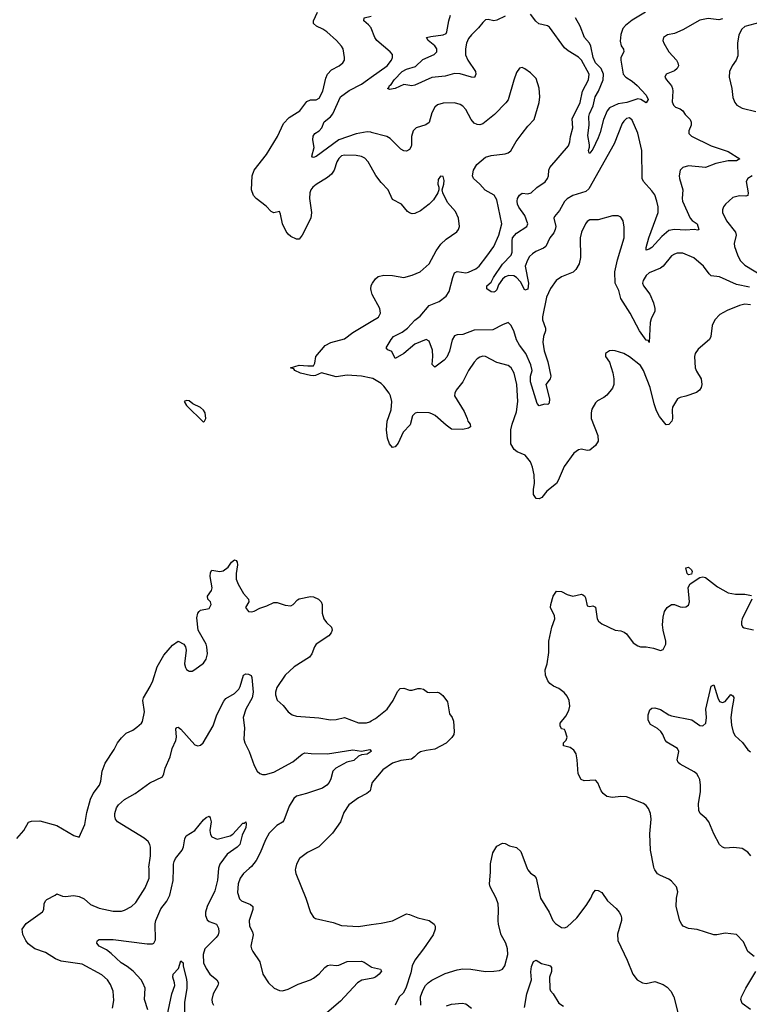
# Model space of a CAD drawing. Header units: inches. Extents: x 2134017 to 2292458, y 756222 to 916513.
# Tile 263 of 387: x 2217507 to 2222681, y 879037 to 886017. Entities that reach past the tile are written whole.
import ezdxf

# ---------------------------------------------------------------- set-up
doc = ezdxf.new("R2010")
doc.units = ezdxf.units.IN
doc.header["$MEASUREMENT"] = 0
for name, color, linetype in [('C2817', 7, 'Continuous'), ('C2818', 7, 'Continuous'), ('C2827', 7, 'Continuous'), ('C2828', 7, 'Continuous')]:
    doc.layers.add(name, color=color, linetype=linetype)

msp = doc.modelspace()

# ---------------------------------------------------------------- linework, layer by layer
at = {"layer": 'C2817', "color": 5}
for points, elevation in [([(2218166, 879010), (2218175.2, 879064.8), (2218169.6, 879130), (2218150, 879178), (2218129.6, 879210), (2218090, 879246), (2217950, 879321.4), (2217801.4, 879341.4), (2217759.9, 879359.9), (2217690, 879403.8), (2217614.5, 879430), (2217566.5, 879466.5), (2217550, 879489.3), (2217529.5, 879530.5), (2217523.6, 879570), (2217553, 879610), (2217668, 879692), (2217677.4, 879710), (2217681.4, 879750), (2217690.8, 879770), (2217700.5, 879779.5), (2217759.3, 879810), (2217770, 879820.7), (2217810, 879803.1), (2217830, 879800.9), (2217890, 879806.9), (2217930, 879801.3), (2217963.6, 879783.6), (2218010, 879744.1), (2218070, 879718.8), (2218170, 879696), (2218230, 879698), (2218250, 879703.1), (2218299.6, 879730), (2218330, 879758.7), (2218398, 879862), (2218426.3, 879930), (2218424.1, 880000)], 360), ([(2218416.8, 878996.8), (2218392.1, 879070), (2218397.7, 879150), (2218381, 879190), (2218367.4, 879210), (2218310.9, 879270.9), (2218270, 879304), (2218226.2, 879330), (2218156.9, 879396.9), (2218122.8, 879422.8), (2218069.7, 879450), (2218054.7, 879470), (2218055.9, 879484.1), (2218058, 879490), (2218070, 879495.6), (2218170, 879496.1), (2218410, 879464.7), (2218450, 879464.9), (2218459.3, 879470), (2218470, 879494), (2218467.9, 879608), (2218472.4, 879630), (2218507.5, 879712.5), (2218551, 879769), (2218570.6, 879810), (2218594.2, 879914.2), (2218597.4, 880000)], 340), ([(2218917.5, 880000), (2218910, 879916), (2218890, 879842), (2218837.1, 879730), (2218825.2, 879690), (2218825.6, 879665.6), (2218836.5, 879636.5), (2218850, 879622.6), (2218903.8, 879603.8), (2218916.6, 879576.6), (2218919.7, 879550), (2218914.4, 879530), (2218899.6, 879510), (2218820.8, 879430), (2218808.3, 879390), (2218811.3, 879331.3), (2218830.3, 879290), (2218856.5, 879250), (2218904.4, 879210), (2218916.5, 879190), (2218913.1, 879170), (2218879.5, 879110), (2218870.3, 879070), (2218872, 879050), (2218881.6, 879030)], 340), ([(2219134.2, 880000), (2219094.9, 879965.1), (2219071.5, 879930), (2219055.8, 879890), (2219051.3, 879830), (2219064.9, 879784.9), (2219080.4, 879770), (2219144.1, 879744.1), (2219161.1, 879730), (2219161.3, 879710), (2219133.8, 879630), (2219137.4, 879590), (2219156.9, 879550), (2219161.7, 879530), (2219146, 879450), (2219150.4, 879430), (2219159.3, 879410), (2219210, 879338.8), (2219232, 879250), (2219272, 879190), (2219310.6, 879150), (2219350, 879134.6), (2219370, 879133.4), (2219410, 879143.7), (2219480.6, 879179.4), (2219569.4, 879210), (2219590, 879221.2), (2219630, 879253.8), (2219670, 879298.5), (2219690, 879311.6), (2219710, 879316), (2219750, 879311.6), (2219770, 879314.3), (2219830, 879339.6), (2219930, 879342.4), (2219950, 879335.5), (2220000, 879301.3)], 360), ([(2219463, 880000), (2219460.5, 879990), (2219464.4, 879964.4), (2219536.4, 879790), (2219568.7, 879688.7), (2219590, 879654.8), (2219604.4, 879644.4), (2219730, 879615.8), (2219790, 879594.4), (2219908.9, 879588.9), (2220000, 879601.5)], 380), ([(2218543.4, 878910), (2218586, 879110), (2218606.6, 879170), (2218605.6, 879190), (2218592.2, 879230), (2218594.3, 879250), (2218634, 879290), (2218650, 879346), (2218666, 879330), (2218666.4, 879306.4), (2218690, 879216), (2218692.1, 879190), (2218691.9, 879150), (2218676.8, 879050), (2218673.5, 878850)], 320), ([(2220000, 879219.8), (2219932.7, 879207.3), (2219901.7, 879190), (2219780.8, 879059.2), (2219684.3, 878975.7)], 360)]:
    msp.add_lwpolyline(points, dxfattribs=dict(at, elevation=elevation))
at = {"layer": 'C2818', "color": 5}
for points, elevation in [([(2220000, 884971.4), (2219977.6, 885010), (2219954.3, 885034.3), (2219930, 885046.3), (2219893.1, 885053.1), (2219810, 885057.4), (2219790, 885051.7), (2219770, 885033.7), (2219755.8, 885010), (2219736.6, 884950), (2219718.7, 884921.3), (2219690, 884897.5), (2219610, 884848.8), (2219586.7, 884830), (2219572.3, 884810), (2219565.4, 884790), (2219561.8, 884750), (2219577.2, 884650), (2219571.6, 884610), (2219510, 884489), (2219490, 884462), (2219478.8, 884461.2), (2219470, 884461.2), (2219430, 884480.7), (2219410, 884496.9), (2219396.1, 884516.1), (2219370.8, 884570), (2219357.6, 884637.6), (2219350, 884656), (2219310, 884648.4), (2219290, 884656.9), (2219254.7, 884694.7), (2219183.9, 884750), (2219166, 884770), (2219151, 884810), (2219155.1, 884910), (2219168.7, 884950), (2219258.3, 885061.7), (2219334.8, 885190), (2219378.1, 885281.9), (2219417.1, 885322.9), (2219493, 885370), (2219542.8, 885437.2), (2219570, 885447.7), (2219610, 885449.1), (2219630, 885459.6), (2219657.3, 885510), (2219678, 885602), (2219690, 885630.4), (2219717.4, 885662.6), (2219772.7, 885690), (2219799.5, 885710), (2219809.5, 885730), (2219809.5, 885750), (2219800.7, 885810), (2219789.6, 885830), (2219753.6, 885870), (2219685.1, 885930), (2219657, 885950), (2219610.8, 885970.8), (2219591.5, 885990), (2219589.6, 886010), (2219618.5, 886070)], 380), ([(2220000, 885956.4), (2219999, 885959), (2219981.2, 885981.2), (2219948, 886010), (2219949.6, 886030), (2220000, 886041)], 360), ([(2220000, 885218.1), (2219998.5, 885218.5), (2219970, 885222), (2219893.3, 885206.7), (2219770, 885165.4), (2219610, 885047.1), (2219590, 885040.9), (2219582.9, 885042.9), (2219579.3, 885050), (2219595.4, 885110), (2219586.2, 885166.2), (2219589, 885191), (2219600.5, 885210), (2219631.6, 885230), (2219649.7, 885250), (2219666.2, 885293.8), (2219710, 885328), (2219727.9, 885350), (2219781.7, 885470), (2219844.2, 885515.8), (2219930, 885560.9), (2219974.5, 885590), (2220000, 885608.4)], 360), ([(2220000, 884097.5), (2219996.8, 884110), (2219999.1, 884130), (2220000, 884132)], 380), ([(2220000, 883475.7), (2219930, 883490.9), (2219830, 883496.4), (2219750, 883484.2), (2219646.2, 883513.8), (2219604.9, 883495.1), (2219590, 883491.6), (2219570, 883494.7), (2219497.2, 883510), (2219459, 883530), (2219450, 883542), (2219428.4, 883548.4), (2219490, 883568.4), (2219550, 883562), (2219590, 883564), (2219599.1, 883580.9), (2219606, 883630), (2219673.5, 883706.5), (2219712.3, 883727.7), (2219810, 883755.2), (2219870, 883799.2), (2220000, 883876.8)], 380), ([(2217488, 880212), (2217537.6, 880270), (2217570, 880327.3), (2217590, 880335.5), (2217650, 880337.3), (2217770, 880304.9), (2217890, 880234), (2217930, 880222), (2217970, 880311), (2217983.4, 880396.6), (2218008.3, 880490), (2218028, 880530), (2218073.5, 880590), (2218082, 880618), (2218090.8, 880690), (2218113.9, 880746.1), (2218176.2, 880843.8), (2218199.7, 880890), (2218230, 880926.7), (2218261.8, 880958.2), (2218310, 880980.3), (2218338.9, 881001.1), (2218371, 881029), (2218378, 881042), (2218392.4, 881110), (2218379.8, 881190), (2218383.9, 881210), (2218431.4, 881288.6), (2218450.5, 881330), (2218482.4, 881430), (2218530, 881512.4), (2218590, 881582), (2218630, 881610.8), (2218670, 881590.8), (2218682, 881570), (2218687.7, 881547.7), (2218676.4, 881450), (2218683.4, 881423.4), (2218690, 881411), (2218702, 881402), (2218710, 881397.3), (2218730, 881399.1), (2218749, 881410), (2218810, 881456.3), (2218830, 881482.8), (2218838.6, 881521.4), (2218833.5, 881570), (2218828.2, 881590), (2218773, 881690), (2218762.5, 881777.5), (2218769.4, 881810), (2218778.9, 881821.1), (2218790, 881830.7), (2218850, 881842.8), (2218863.7, 881870), (2218860.9, 881890), (2218840.9, 881910), (2218839.6, 881930), (2218867.1, 881970), (2218872, 881990), (2218857.7, 882070), (2218861, 882099), (2218870, 882115.5), (2218925.7, 882105.7), (2218950, 882110.3), (2218985.2, 882134.8), (2219010, 882170.6), (2219030, 882187.3), (2219042.8, 882182.8), (2219050, 882172), (2219051.5, 882151.5), (2219041.2, 882090), (2219041.5, 882050), (2219055.6, 882015.6), (2219094, 881950), (2219128.9, 881910), (2219132.4, 881890), (2219107.1, 881850), (2219130, 881822.6), (2219150, 881818.9), (2219170, 881823.1), (2219210, 881844.4), (2219259.3, 881860.7), (2219310, 881884.4), (2219334, 881886), (2219390, 881865.2), (2219430, 881861.5), (2219447, 881870), (2219476.3, 881903.7), (2219490, 881910.4), (2219570, 881928), (2219590, 881926), (2219626.8, 881910), (2219644, 881890), (2219651, 881870), (2219650.8, 881810), (2219664, 881770), (2219683.1, 881743.1), (2219718.8, 881710), (2219722.8, 881690), (2219716, 881670), (2219698.8, 881650), (2219610, 881589.6), (2219596.9, 881570), (2219578, 881522), (2219561.4, 881498.6), (2219453.4, 881430), (2219390, 881371.1), (2219330, 881282.7), (2219320.3, 881250), (2219321.3, 881230), (2219332.4, 881192.4), (2219375.6, 881155.6), (2219410.6, 881110), (2219438.8, 881090), (2219470, 881080.3), (2219628.2, 881068.2), (2219710, 881052.9), (2219750, 881055.6), (2219810, 881068.9), (2219910, 881031.8), (2219967.2, 881032.8), (2219990, 881039.5), (2220000, 881045.4)], 380), ([(2218424.1, 880000), (2218423.7, 880010), (2218435.8, 880090), (2218434.2, 880150), (2218429.8, 880170), (2218418, 880190), (2218390, 880215.6), (2218199.6, 880330), (2218186.6, 880350), (2218182, 880370), (2218182, 880390), (2218194.7, 880430), (2218208.9, 880451.1), (2218250, 880488.7), (2218327, 880530), (2218430, 880607.3), (2218519, 880650), (2218529.2, 880670), (2218538, 880710), (2218574.5, 880790), (2218587.6, 880850), (2218614.2, 880905.8), (2218619.7, 880930), (2218614.5, 880990), (2218622, 880998), (2218630, 881002.4), (2218650, 880988.2), (2218750, 880876), (2218770, 880870.2), (2218790, 880874.9), (2218807.1, 880890), (2218878.2, 881010), (2218904.8, 881090), (2218954.2, 881185.9), (2218970, 881204), (2219030, 881239.3), (2219060.5, 881270), (2219071.3, 881290), (2219094, 881370), (2219110, 881380.7), (2219130, 881376.3), (2219147.5, 881367.5), (2219154.2, 881354.2), (2219161.8, 881250), (2219154.4, 881210), (2219110.7, 881130), (2219092.3, 881070), (2219102.2, 880997.8), (2219097.2, 880917.2), (2219103.1, 880890), (2219133.1, 880830), (2219169.1, 880729.1), (2219190, 880690.5), (2219210, 880672.4), (2219230, 880666.3), (2219250, 880666.7), (2219310, 880682.3), (2219445, 880755), (2219510, 880810.3), (2219530, 880819.5), (2219574, 880814), (2219690, 880813), (2219870, 880840.7), (2219930, 880831.7), (2219990, 880842.4), (2220000, 880831.4)], 360), ([(2220000, 880829.2), (2219970.6, 880810), (2219930, 880806), (2219910, 880794.7), (2219876, 880764), (2219827.8, 880752.2), (2219748.5, 880710), (2219728.2, 880690), (2219714, 880634), (2219701.6, 880610), (2219684.9, 880590), (2219653.4, 880570), (2219540.7, 880530), (2219470, 880512), (2219450, 880496.3), (2219417.8, 880442.2), (2219380.8, 880339.2), (2219370, 880327.4), (2219330, 880305.1), (2219276.9, 880250), (2219250, 880202.9), (2219212.6, 880110), (2219183.4, 880056.6), (2219150, 880014), (2219134.2, 880000)], 360), ([(2220000, 880583.3), (2219991.1, 880548.9), (2219968.4, 880530), (2219910, 880499.8), (2219841.3, 880450), (2219804.5, 880395.5), (2219782.4, 880330), (2219726, 880250), (2219627.6, 880152.4), (2219547.1, 880112.9), (2219490.6, 880070), (2219470.4, 880030), (2219463, 880000)], 380), ([(2218597.4, 880000), (2218598.5, 880030), (2218603.1, 880050), (2218613, 880070), (2218658.7, 880130), (2218668.1, 880151.9), (2218677.6, 880210), (2218686.6, 880230), (2218750, 880268), (2218810, 880343.8), (2218830, 880362), (2218850, 880370.8), (2218858.5, 880358.5), (2218863.8, 880330), (2218854.6, 880270), (2218861.2, 880241.2), (2218870, 880223.8), (2218907.5, 880207.5), (2218998.4, 880230), (2219017.5, 880242.6), (2219090, 880320.4), (2219098.7, 880321.3), (2219110.4, 880330.4), (2219113.7, 880313.7), (2219110.2, 880290), (2219084.8, 880235.2), (2219068.3, 880170), (2219050, 880149.8), (2218978.9, 880101.1), (2218925.4, 880030), (2218917.7, 880002.3), (2218917.5, 880000)], 340)]:
    msp.add_lwpolyline(points, dxfattribs=dict(at, elevation=elevation))
at = {"layer": 'C2818', "color": 5, "elevation": 420}
msp.add_lwpolyline([(2218690, 883318), (2218674, 883310), (2218690, 883282), (2218810, 883164.7), (2218818, 883170), (2218828, 883190), (2218822, 883230), (2218810, 883248), (2218790, 883268), (2218734, 883294), (2218710, 883315.3)], close=True, dxfattribs=at)
at = {"layer": 'C2827', "color": 5}
for points, elevation in [([(2220350.8, 879030.8), (2220349.7, 879090.3), (2220365.3, 879134.7), (2220385.1, 879170), (2220402.9, 879190), (2220430, 879208.7), (2220524.2, 879255.8), (2220610, 879280.8), (2220650, 879287.6), (2220706, 879286), (2220810, 879268.4), (2220870, 879270.6), (2220910, 879276.3), (2220930, 879284.9), (2220946.6, 879310), (2220968.2, 879390), (2220966.9, 879430), (2220955.4, 879470), (2220921.6, 879530), (2220902.8, 879602.8), (2220898.9, 879630), (2220902.2, 879710), (2220899.2, 879750), (2220885.7, 879790), (2220843.5, 879870), (2220838.3, 879890), (2220846.2, 879973.8), (2220846.4, 880000)], 380), ([(2221106.3, 880000), (2221110, 879990.4), (2221130, 879967.4), (2221154.9, 879950), (2221170.2, 879930.2), (2221200.4, 879790), (2221260.4, 879690), (2221288, 879630), (2221305.5, 879610), (2221350, 879582), (2221370, 879578.7), (2221390, 879585.7), (2221457.7, 879650), (2221522.8, 879737.2), (2221555.8, 879790), (2221570, 879822.8), (2221590, 879846.8), (2221610, 879844), (2221634.8, 879830), (2221674, 879770), (2221736.2, 879716.2), (2221758, 879690), (2221768.6, 879668.6), (2221775.5, 879650), (2221775.5, 879630), (2221745.1, 879534.9), (2221748.4, 879490), (2221814.4, 879350), (2221854.4, 879250), (2221886.7, 879210), (2221922.8, 879190), (2221950, 879185.2), (2222010, 879198.5), (2222070, 879177.2), (2222097.9, 879157.9), (2222124, 879130), (2222145, 879090), (2222181.6, 878950)], 380), ([(2222715.7, 879375.7), (2222670.8, 879410.8), (2222638.9, 879478.9), (2222590, 879531.6), (2222510, 879542), (2222450, 879529.6), (2222430, 879529.7), (2222310, 879566), (2222250, 879574.3), (2222212.7, 879590), (2222201.5, 879601.5), (2222188.5, 879628.5), (2222163, 879730), (2222165.1, 879790), (2222172.9, 879832.9), (2222164, 879870), (2222129.4, 879909.4), (2222110, 879924), (2222050, 879949.3), (2222030, 879962.7), (2222010, 879989), (2222006.3, 880000)], 380), ([(2220000, 879601.5), (2220070, 879611.1), (2220150, 879629.2), (2220250, 879677), (2220270, 879674), (2220330, 879648.8), (2220410, 879631.8), (2220445.5, 879605.5), (2220452, 879590), (2220452.9, 879570), (2220439.6, 879530), (2220371.1, 879428.9), (2220308.4, 879350), (2220290.4, 879310), (2220280.9, 879259.1), (2220246, 879150), (2220225.1, 879114.9), (2220197.3, 879090), (2220168.6, 879031.4)], 380), ([(2220000, 879301.3), (2220000.7, 879300.7), (2220065.5, 879285.5), (2220072, 879272), (2220056.5, 879250), (2220030, 879229.8), (2220010, 879221.6), (2220000, 879219.8)], 360), ([(2221085.9, 879014.1), (2221103.9, 879110), (2221137.1, 879210), (2221132.2, 879267.7), (2221135.4, 879304.6), (2221150, 879340.7), (2221170, 879350.7), (2221206.6, 879326.6), (2221255.2, 879315.2), (2221269.2, 879309.2), (2221278.5, 879298.5), (2221278.8, 879270), (2221263.6, 879230), (2221266.8, 879146.8), (2221272, 879132), (2221290.8, 879110), (2221330, 879044.7), (2221363.5, 879023.5)], 360), ([(2222690, 879001), (2222630, 879043), (2222621.5, 879070), (2222626.4, 879090), (2222656, 879150), (2222726.6, 879270)], 380), ([(2220534.5, 879025.5), (2220570, 879038.3), (2220644.9, 879044.9), (2220670, 879040.4), (2220710, 879010.4)], 360)]:
    msp.add_lwpolyline(points, dxfattribs=dict(at, elevation=elevation))
at = {"layer": 'C2828', "color": 5}
for points, elevation in [([(2221944, 886070), (2221850, 886014.7), (2221803.3, 885976.7), (2221784.4, 885955.6), (2221769.1, 885910.9), (2221764.1, 885864.1), (2221771.9, 885831.9), (2221788.7, 885808.7), (2221790.2, 885790), (2221770.2, 885750), (2221769.4, 885730.6), (2221786.3, 885630), (2221804.4, 885610), (2221850, 885581.6), (2221886.5, 885550), (2221950, 885482), (2221963.1, 885450), (2221950, 885426.6), (2221911, 885451), (2221890, 885455.1), (2221813.4, 885430), (2221750, 885421.1), (2221688.6, 885391.4), (2221672.3, 885370), (2221647.4, 885310), (2221623.8, 885216.2), (2221610, 885179), (2221570, 885099), (2221550.3, 885069.7), (2221546, 885070), (2221539.3, 885090), (2221547.2, 885112.8), (2221546.8, 885130), (2221535.4, 885195.4), (2221545.6, 885270), (2221543.7, 885330), (2221547.7, 885350), (2221574.7, 885405.3), (2221586.8, 885470), (2221610.3, 885509.7), (2221643.9, 885590), (2221647.1, 885630), (2221630.8, 885670.8), (2221589.9, 885710), (2221573.3, 885750), (2221557.6, 885830), (2221546.4, 885850), (2221510.9, 885890.9), (2221481.4, 885970), (2221447.4, 886030)], 320), ([(2220950, 886042), (2220890, 886013.2), (2220870, 886009.4), (2220830, 886018), (2220810, 886016.6), (2220790, 885998), (2220761, 885959), (2220709.7, 885910), (2220690, 885883.4), (2220676.1, 885850), (2220668.4, 885810), (2220668.9, 885768.9), (2220684, 885730), (2220738, 885650), (2220742.3, 885630), (2220732.4, 885607.6), (2220710, 885608.9), (2220630, 885633.4), (2220590, 885635.4), (2220524.2, 885615.8), (2220430, 885607.3), (2220310, 885552.7), (2220288.3, 885548.3), (2220230, 885557), (2220170, 885529.7), (2220130, 885522.9), (2220114, 885530), (2220124.7, 885535.3), (2220129.7, 885550), (2220141.4, 885558.6), (2220162.3, 885590), (2220219.2, 885650), (2220250, 885667.3), (2220314.2, 885685.8), (2220366.1, 885733.9), (2220445.1, 885770), (2220465.8, 885790), (2220464, 885810), (2220450.8, 885830.8), (2220403, 885870), (2220392.3, 885890), (2220421.7, 885898.3), (2220511, 885909), (2220530, 885920.2), (2220536.2, 885930), (2220550.6, 886010), (2220562.7, 886050)], 340), ([(2222490, 886023.8), (2222463.5, 886016.5), (2222390, 886025.4), (2222330, 886013.9), (2222210, 885945.6), (2222150, 885919.3), (2222100.7, 885910), (2222073, 885890), (2222068.4, 885870), (2222074, 885850), (2222110.4, 885790), (2222163.8, 885730), (2222174.9, 885710), (2222179.3, 885690), (2222168.2, 885670), (2222150, 885655.1), (2222090.8, 885630), (2222082.8, 885610), (2222092.7, 885590), (2222128.2, 885548.2), (2222136.5, 885530), (2222139.6, 885510), (2222133.7, 885433.7), (2222142.4, 885410), (2222157.8, 885397.7), (2222190, 885385.7), (2222210, 885370.4), (2222225.9, 885345.9), (2222262, 885310), (2222269.1, 885290), (2222267.8, 885270), (2222252.2, 885230), (2222252.2, 885210), (2222270, 885190.4), (2222410, 885122), (2222530, 885082.6), (2222613.4, 885030), (2222590, 885016.9), (2222530, 885017.3), (2222443.4, 884996.6), (2222370, 884969.8), (2222250, 884981.1), (2222208.7, 884970), (2222190.2, 884949.8), (2222183.9, 884910), (2222185.2, 884890), (2222208.4, 884810), (2222204.7, 884750), (2222207.7, 884730), (2222260.3, 884610), (2222274.4, 884594.4), (2222310.2, 884570), (2222322.8, 884530), (2222315.8, 884524.2), (2222289, 884529), (2222230, 884525.7), (2222150.1, 884529.9), (2222110, 884523.2), (2222060.2, 884479.8), (2221990, 884402.4), (2221970, 884389.6), (2221950, 884384), (2221950, 884402), (2221968.2, 884470), (2222035.2, 884650), (2222033.7, 884690), (2222026, 884730), (2222010, 884774.3), (2221990, 884803.9), (2221929.9, 884869.9), (2221920.7, 884890), (2221918.9, 885090), (2221890, 885211.7), (2221850, 885305.1), (2221830, 885321.5), (2221810, 885317.3), (2221790, 885298.3), (2221779.7, 885280.3), (2221723.2, 885136.8), (2221541.9, 884818.1), (2221520.9, 884799.1), (2221430, 884769.4), (2221390, 884746.9), (2221370, 884728.7), (2221335.7, 884664.3), (2221298.9, 884621.1), (2221295, 884610), (2221307.9, 884550), (2221305, 884530), (2221294.2, 884505.8), (2221266.1, 884470), (2221236.9, 884410), (2221222.4, 884397.6), (2221166.4, 884373.6), (2221142.7, 884357.3), (2221122.2, 884337.8), (2221107.2, 884312.8), (2221091.2, 884270), (2221114, 884150), (2221110, 884106.6), (2221090, 884099.5), (2221058.8, 884158.8), (2221030, 884188.4), (2221010, 884200.2), (2220976.1, 884203.9), (2220950, 884193.6), (2220930, 884177.7), (2220903.4, 884136.6), (2220890, 884102.3), (2220877.8, 884090), (2220870, 884085.7), (2220850, 884087.3), (2220820.4, 884110), (2220820.7, 884130), (2220850, 884155.8), (2220866.2, 884190), (2220930, 884282.6), (2220992.3, 884347.7), (2220999.4, 884370), (2220998, 884450), (2221002.7, 884470), (2221030, 884503.1), (2221102.9, 884550), (2221111.3, 884568.7), (2221090, 884629.8), (2221047, 884687), (2221035.9, 884710), (2221033.5, 884730), (2221037.4, 884750), (2221050, 884774), (2221059.5, 884780.5), (2221070, 884786), (2221110, 884783.5), (2221133.3, 884790), (2221173.8, 884826.2), (2221233.2, 884866.8), (2221249.7, 884890), (2221256, 884910), (2221258.3, 884950), (2221265.1, 884970), (2221398, 885122), (2221408.7, 885150), (2221413.3, 885190), (2221428.2, 885250), (2221424.9, 885315.1), (2221481.7, 885430), (2221497.5, 885510), (2221540.6, 885590), (2221546.3, 885630), (2221490, 885729.8), (2221470, 885750.9), (2221395.7, 885795.7), (2221370, 885816.9), (2221264, 885964), (2221250, 885973), (2221188, 885988), (2221166.2, 886006.1), (2221130, 886055.6)], 340), ([(2222790, 886006.2), (2222650, 885969.7), (2222628.5, 885950), (2222606.4, 885910), (2222597, 885850), (2222599.2, 885760.8), (2222588.2, 885730), (2222559.5, 885690), (2222540.3, 885650), (2222537.6, 885610), (2222556.9, 885530), (2222564.8, 885464.8), (2222577.1, 885430), (2222591.7, 885411.7), (2222628.9, 885388.9), (2222726, 885366)], 360), ([(2220000, 885608.4), (2220113.3, 885690), (2220144.2, 885730), (2220151.5, 885750), (2220149.6, 885770), (2220134, 885790), (2220039.8, 885870), (2220025.4, 885890), (2220000, 885956.4)], 360), ([(2222681.7, 884121.6), (2222590, 884139.1), (2222470, 884194.3), (2222410, 884201.7), (2222395, 884215), (2222356.9, 884270), (2222288.4, 884328.5), (2222210, 884361.1), (2222170, 884361), (2222150, 884354.8), (2222130, 884341.7), (2222070.3, 884270), (2222050, 884255.1), (2221970, 884223.1), (2221950, 884204.4), (2221929, 884169), (2221923.6, 884150), (2221930.2, 884130), (2221974.4, 884070), (2222000.3, 884010), (2222011.7, 883970), (2222010.3, 883949.7), (2221984.7, 883895.3), (2221977.8, 883870), (2221970, 883729.5), (2221963.2, 883743.2), (2221950, 883746), (2221902.8, 883810), (2221835.4, 883935.4), (2221770, 884039.5), (2221756.3, 884096.3), (2221730, 884149.3), (2221727.8, 884230), (2221744.9, 884315.1), (2221793.5, 884470), (2221793.4, 884546.6), (2221785.1, 884590), (2221770, 884617.2), (2221750, 884626), (2221710, 884626.6), (2221610, 884598.9), (2221550, 884597.6), (2221530, 884586), (2221518, 884570), (2221490.6, 884510), (2221480.5, 884470), (2221482.6, 884330), (2221474.4, 884285.6), (2221450, 884246), (2221431.8, 884228.2), (2221350, 884193), (2221310, 884167.6), (2221270, 884111.6), (2221243.5, 884050), (2221214.9, 883910), (2221214.9, 883890), (2221234.7, 883830), (2221235.3, 883810), (2221221.3, 883770), (2221215.9, 883730), (2221225.4, 883670), (2221251.5, 883591.5), (2221273, 883490), (2221267.9, 883470), (2221236.9, 883430), (2221264.2, 883330), (2221260.9, 883299.1), (2221251.6, 883288.4), (2221229.1, 883290.9), (2221190, 883278.4), (2221175.4, 883295.4), (2221129.1, 883450), (2221128.8, 883490), (2221140.2, 883530), (2221132.7, 883570), (2221094.9, 883650), (2221050.7, 883710), (2221030, 883746.3), (2221010, 883812.3), (2220990, 883852.3), (2220970, 883869.4), (2220930, 883853.3), (2220862.8, 883817.2), (2220730, 883814.8), (2220650, 883785), (2220610, 883782.3), (2220590, 883775.4), (2220573.1, 883746.9), (2220553.8, 883666.2), (2220536.2, 883623.8), (2220517.5, 883602.6), (2220450, 883553.3), (2220432.8, 883572.8), (2220437.8, 883630), (2220433.3, 883673.3), (2220410, 883739), (2220390, 883749.5), (2220310, 883716.2), (2220230.5, 883649.5), (2220170, 883614), (2220145.4, 883665.4), (2220117.2, 883677.2), (2220105.1, 883690), (2220141.3, 883750), (2220158.9, 883770), (2220218, 883802), (2220257.6, 883830), (2220310, 883886), (2220346, 883914), (2220409.5, 883990), (2220480.4, 884019.6), (2220530, 884056), (2220553.5, 884090), (2220578.2, 884190), (2220590, 884221.3), (2220610, 884232.2), (2220670, 884222.6), (2220690, 884226.5), (2220740.4, 884250), (2220764, 884270), (2220820.5, 884339.5), (2220868.2, 884410), (2220905.8, 884490), (2220926.6, 884570), (2220890, 884739.3), (2220872, 884772), (2220807.7, 884807.7), (2220769.7, 884850), (2220725.4, 884890), (2220716.8, 884910), (2220724.5, 884950), (2220749.8, 884990), (2220810, 885041.6), (2220850, 885055), (2220950, 885066), (2220970, 885073.7), (2220990, 885088.2), (2221027.7, 885152.3), (2221069.6, 885210), (2221110, 885263), (2221154, 885310), (2221189.6, 885430), (2221196.2, 885470), (2221191.5, 885531.5), (2221170, 885599), (2221130, 885641.2), (2221090, 885669.2), (2221070, 885677.2), (2221050, 885674), (2221030, 885642), (2221010, 885588.7), (2220970.2, 885449.8), (2220953.5, 885426.5), (2220874.2, 885345.8), (2220790, 885278), (2220770, 885271.2), (2220750, 885272.8), (2220730, 885283.5), (2220707.4, 885310), (2220670, 885379.6), (2220650, 885403.6), (2220630, 885415.8), (2220590, 885426.6), (2220510, 885425.1), (2220470, 885413), (2220450, 885397), (2220430, 885357.2), (2220410, 885287), (2220387.6, 885272.4), (2220317.3, 885250), (2220296.4, 885230), (2220286.3, 885190), (2220286.5, 885130), (2220282.8, 885117.2), (2220270, 885095.6), (2220250, 885084.7), (2220230, 885086.3), (2220210, 885098.9), (2220134.1, 885174.1), (2220110, 885188.9), (2220000, 885218.1)], 360), ([(2220000, 884132), (2220008.3, 884150), (2220030, 884179.5), (2220050, 884197.4), (2220090, 884206.7), (2220150, 884202.7), (2220230, 884190.3), (2220290, 884204.9), (2220346, 884230), (2220410, 884286.7), (2220461.1, 884378.9), (2220494.2, 884425.8), (2220530, 884460.2), (2220607.1, 884512.9), (2220619.5, 884530), (2220625.6, 884550), (2220618.9, 884610), (2220597.5, 884657.5), (2220540.9, 884720.9), (2220508.7, 884790), (2220502, 884810), (2220515.1, 884850), (2220516, 884876), (2220510, 884906), (2220490, 884908), (2220475.3, 884884.7), (2220471, 884850), (2220478, 884830), (2220478, 884810), (2220471.3, 884790), (2220440.2, 884739.8), (2220410.9, 884709.1), (2220350, 884661.7), (2220310, 884642), (2220290, 884640.5), (2220270, 884647.8), (2220258, 884658), (2220214.5, 884710), (2220150, 884742), (2220119.7, 884810), (2220070, 884863.6), (2220033.5, 884913.5), (2220000, 884971.4)], 380), ([(2222700.4, 884910), (2222670.4, 884890), (2222657.6, 884870), (2222673.1, 884790), (2222670.3, 884769.7), (2222654.9, 884765.1), (2222610, 884768.4), (2222563.4, 884756.6), (2222512.4, 884710), (2222497.1, 884690), (2222490.5, 884670), (2222490.5, 884650), (2222518.7, 884590), (2222583.5, 884510), (2222587.8, 884490), (2222573.7, 884430), (2222575.2, 884410), (2222596.6, 884350), (2222616.6, 884310), (2222650, 884277.3), (2222770, 884204.3)], 360), ([(2220000, 883876.8), (2220052.1, 883907.9), (2220064.4, 883935.6), (2220061.1, 883970), (2220007.6, 884067.6), (2220000, 884097.5)], 380), ([(2222690, 883994.3), (2222650, 884001.1), (2222610, 883990.8), (2222524.6, 883955.4), (2222472.8, 883927.2), (2222435.8, 883890), (2222416.5, 883850), (2222408.7, 883771.3), (2222399.3, 883750), (2222319, 883681), (2222296.4, 883650), (2222292.4, 883630), (2222297.6, 883550), (2222305.4, 883525.4), (2222338.9, 883470), (2222344, 883430), (2222339.6, 883410), (2222327.2, 883390), (2222306, 883374), (2222230, 883347.6), (2222190, 883339.7), (2222171.4, 883328.6), (2222137, 883270), (2222133.4, 883250), (2222134.9, 883190), (2222130.3, 883169.7), (2222110, 883146.6), (2222090, 883143.7), (2222043, 883203), (2222023.5, 883243.5), (2222006.3, 883293.7), (2221978.7, 883410), (2221929.8, 883530), (2221910, 883565.1), (2221830, 883627.8), (2221790, 883651.6), (2221730, 883669.3), (2221707.3, 883672.7), (2221690, 883668.7), (2221662, 883650), (2221661, 883630), (2221688.5, 883588.5), (2221712.8, 883512.7), (2221720.9, 883470), (2221720.3, 883430), (2221710, 883403.7), (2221670, 883356.2), (2221650, 883339.6), (2221604.9, 883315.1), (2221590, 883300.9), (2221565.1, 883254.9), (2221559.5, 883230), (2221559.6, 883190), (2221605.7, 883070), (2221610, 883029), (2221590, 882999.3), (2221550, 882965.2), (2221530, 882962.7), (2221490, 882972), (2221470, 882967), (2221437.2, 882942.8), (2221368.4, 882850), (2221326, 882750), (2221313.4, 882730), (2221245.3, 882674.7), (2221210, 882629.3), (2221190, 882619.3), (2221170, 882622.7), (2221149.6, 882650), (2221149.6, 882689.6), (2221158.4, 882730), (2221154.7, 882790), (2221143.6, 882843.6), (2221130, 882882.7), (2221092, 882930), (2221034, 882954), (2221013.6, 882970), (2220989.8, 883010), (2220989.8, 883110), (2220998.9, 883150), (2221030, 883237.3), (2221039, 883310), (2221033.2, 883430), (2221014.4, 883510), (2220991, 883550), (2220970, 883566.3), (2220890, 883587.1), (2220810, 883629.6), (2220790, 883631.2), (2220770, 883625.1), (2220750, 883611.8), (2220730, 883589.4), (2220688.9, 883530), (2220650, 883449.4), (2220603, 883390), (2220593.4, 883370), (2220590.7, 883350), (2220659.9, 883239.9), (2220680.7, 883190), (2220684, 883170), (2220701, 883150), (2220704.7, 883130), (2220690, 883121.2), (2220650, 883112), (2220570, 883115.1), (2220530, 883141.3), (2220452.4, 883210), (2220430, 883222.5), (2220409.8, 883229.8), (2220330, 883232.1), (2220311.4, 883228.6), (2220291.4, 883208.6), (2220275.9, 883144.1), (2220227.2, 883092.8), (2220190, 883014.5), (2220170, 882989.4), (2220150, 882985.2), (2220130, 883009.2), (2220114.7, 883050), (2220108.2, 883108.2), (2220113.8, 883170), (2220142, 883250), (2220144.9, 883310), (2220135.8, 883350), (2220126, 883370), (2220090, 883419.1), (2220070, 883438), (2220010, 883473.5), (2220000, 883475.7)], 380), ([(2222006.3, 880000), (2222003, 880010), (2221979.7, 880130), (2221975.2, 880244.8), (2221984.7, 880350), (2221979.6, 880390), (2221964.9, 880424.9), (2221950, 880446), (2221930, 880459.5), (2221810, 880507.6), (2221770, 880509.7), (2221710, 880502), (2221670, 880509.7), (2221645.1, 880530), (2221630, 880549.4), (2221607.6, 880607.6), (2221590, 880626), (2221510, 880621.6), (2221489.5, 880630), (2221468, 880670), (2221461.1, 880770), (2221452.9, 880812.9), (2221437.4, 880837.4), (2221410, 880858), (2221364, 880870), (2221364, 880890), (2221380.9, 880910), (2221389.5, 880930), (2221376.1, 880976.1), (2221370, 880985.2), (2221349.3, 880989.3), (2221339, 881010), (2221339.3, 881030), (2221380.5, 881079.5), (2221400.4, 881119.6), (2221408.2, 881150), (2221403.5, 881190), (2221390, 881220.7), (2221367.9, 881248), (2221330, 881275.8), (2221291.3, 881291.3), (2221266, 881310), (2221252.3, 881330), (2221236, 881370), (2221232.5, 881407.5), (2221247, 881450), (2221258.4, 881530), (2221258, 881610), (2221279.5, 881710), (2221301.6, 881770), (2221298.4, 881790), (2221272, 881850), (2221274.5, 881870), (2221289.3, 881930), (2221314, 881966), (2221350, 881964), (2221390, 881942), (2221430, 881930.7), (2221490, 881943.8), (2221499.9, 881939.9), (2221512.2, 881932.2), (2221518.3, 881918.3), (2221530, 881861), (2221550, 881856.3), (2221570, 881860.7), (2221590, 881851.3), (2221602, 881770), (2221612.5, 881752.5), (2221634.2, 881734.2), (2221730, 881688), (2221770, 881683.8), (2221794.4, 881674.4), (2221810, 881662), (2221858.3, 881598.3), (2221890, 881577.3), (2221910, 881570.7), (2221950, 881570.8), (2222002.5, 881562.5), (2222050, 881544.7), (2222070, 881551.3), (2222089.4, 881590.6), (2222089.5, 881610), (2222069.7, 881689.7), (2222066.1, 881726.1), (2222070, 881782), (2222079.7, 881820.3), (2222099.3, 881850), (2222128.1, 881871.9), (2222150, 881872), (2222190, 881855.3), (2222210, 881852), (2222230, 881854.4), (2222250, 881865.5), (2222256.4, 881890), (2222247.4, 881992.6), (2222262.2, 882017.8), (2222330, 882063.1), (2222350, 882067.4), (2222370, 882062.3), (2222455.9, 881995.9), (2222530, 881954.6), (2222583.4, 881943.4), (2222650, 881943.7), (2222695.9, 881935.9)], 380), ([(2222699.1, 881910), (2222630.4, 881770), (2222624.4, 881750), (2222624.9, 881730), (2222632.8, 881712.8), (2222644.7, 881704.7), (2222710, 881690.4)], 380), ([(2220000, 881045.4), (2220030, 881063.1), (2220111.8, 881130), (2220155.6, 881190), (2220185.2, 881254.8), (2220204.1, 881275.9), (2220230, 881278.7), (2220270, 881264.9), (2220290, 881264.4), (2220330, 881274.9), (2220350, 881275.5), (2220370, 881270.7), (2220398, 881250), (2220410, 881246.7), (2220468.6, 881248.6), (2220483.8, 881243.8), (2220506.7, 881226.7), (2220540.5, 881180.5), (2220554.9, 881094.9), (2220573, 881070), (2220584.1, 881044.1), (2220588.5, 880970), (2220584.4, 880950), (2220572.4, 880927.6), (2220530, 880888), (2220450, 880844.4), (2220390, 880836.8), (2220350, 880826.4), (2220327.3, 880812.7), (2220305.7, 880790), (2220284.5, 880775.6), (2220210, 880764.9), (2220150, 880747), (2220081.2, 880698.8), (2220006.9, 880610), (2220000, 880583.3)], 380), ([(2222690.6, 880090), (2222670, 880115.8), (2222630, 880140.3), (2222571.1, 880148.9), (2222510, 880144.4), (2222491, 880151), (2222470, 880169.6), (2222430, 880244.5), (2222394.5, 880330), (2222374.4, 880354.4), (2222331.5, 880390), (2222322, 880410), (2222321.2, 880458.8), (2222333.8, 880546.2), (2222334, 880590), (2222329.6, 880630), (2222321.6, 880650), (2222309.4, 880670), (2222290, 880685.1), (2222190, 880738.4), (2222177, 880750), (2222169.6, 880770.4), (2222182, 880830), (2222171.6, 880850), (2222095.6, 880895.6), (2222083.6, 880910), (2222068.3, 880950), (2222053.3, 880970), (2222030, 880992.9), (2221980.9, 881020.9), (2221962.9, 881050), (2221964.1, 881090), (2221976.4, 881123.6), (2221990, 881136.9), (2222010, 881139.4), (2222050, 881127.2), (2222110, 881089.2), (2222130, 881081.3), (2222272.7, 881052.7), (2222330, 881013), (2222350, 881010.7), (2222371.6, 881030), (2222376.4, 881070), (2222372.8, 881130), (2222410, 881291.3), (2222430, 881302), (2222456.5, 881210), (2222470, 881184.4), (2222490, 881175.8), (2222510, 881182.4), (2222550, 881233.4), (2222564.5, 881224.5), (2222570, 881212), (2222568.7, 881190), (2222558.2, 881141.8), (2222550.8, 881070), (2222554.9, 881014.9), (2222565.8, 880965.7), (2222580.2, 880940.2), (2222632.9, 880892.9), (2222670, 880841), (2222690, 880827.3)], 360), ([(2220000, 880831.4), (2220001.3, 880830), (2220000, 880829.2)], 360), ([(2220846.4, 880000), (2220846.5, 880033.5), (2220863, 880110), (2220890, 880157.3), (2220930, 880178.8), (2220950, 880177.3), (2220980.5, 880160.5), (2221030, 880147.4), (2221059.8, 880119.8), (2221106.3, 880000)], 380)]:
    msp.add_lwpolyline(points, dxfattribs=dict(at, elevation=elevation))
at = {"layer": 'C2828', "color": 5, "elevation": 380}
msp.add_lwpolyline([(2222250, 882081.2), (2222239, 882090), (2222230, 882131), (2222250, 882136.3), (2222270, 882117.3), (2222275.2, 882104.8), (2222270, 882086)], close=True, dxfattribs=at)

doc.saveas('drawing.dxf')
